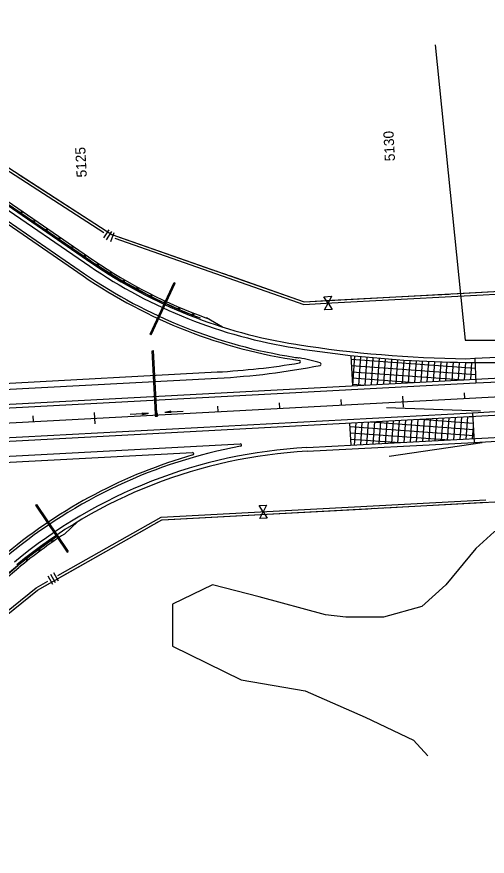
# Model space of a CAD drawing. Extents: x 192699 to 285914, y 194342 to 233219.
# Drawn here: x 257009 to 257771, y 224415 to 225774 of the extents above; entities that cross this region are included whole.
import ezdxf

# ---------------------------------------------------------------- set-up
doc = ezdxf.new("R2010")
doc.units = 0
for name, color, linetype in [('CENT LINE', 7, 'Continuous'), ('DRAINAGE', 7, 'Continuous'), ('DRAINAGE ARROWS', 7, 'Continuous'), ('Flood Plain', 7, 'Continuous'), ('GUARDRAIL', 7, 'Continuous'), ('PAVEMENT TRANSITION', 7, 'Continuous'), ('R-W - CofA', 7, 'Continuous'), ('R_Proposed Guardrail', 7, 'Continuous'), ('R_Water Annot', 7, 'Continuous'), ('ROAD', 7, 'Continuous'), ('SHOULDER', 7, 'Continuous'), ('STATIONING1', 7, 'Continuous')]:
    doc.layers.add(name, color=color, linetype=linetype)

msp = doc.modelspace()

# ---------------------------------------------------------------- linework, layer by layer
at = {"layer": 'CENT LINE'}
msp.add_line((253740.3, 224942.3), (269263.7, 225774), dxfattribs=at)
at = {"layer": 'DRAINAGE'}
for p, q in [((257225.3, 225260.1), (257264, 225343.6)), ((257227.2, 225259.3), (257265.8, 225342.8)), ((257234.2, 225131.5), (257228.7, 225233.4)), ((257236.2, 225131.6), (257230.7, 225233.5)), ((257039.4, 224983.4), (257090.7, 224907.1)), ((257041, 224984.5), (257092.4, 224908.2))]:
    msp.add_line(p, q, dxfattribs=at)
for points in [[(257264, 225343.6), (257265.8, 225342.8)], [(257227.2, 225259.3), (257225.3, 225260.1)], [(257228.7, 225233.4), (257230.7, 225233.5)], [(257039.4, 224983.4), (257041, 224984.5)], [(257090.7, 224907.1), (257092.4, 224908.2)]]:
    msp.add_lwpolyline(points, dxfattribs=at)
msp.add_lwpolyline([(257233.4, 225127.5), (257237.4, 225127.7), (257237.2, 225131.7), (257233.2, 225131.5)], close=True, dxfattribs=at)
at = {"layer": 'DRAINAGE ARROWS'}
for p, q in [((257212.7, 225133.1), (257222.7, 225132.1)), ((257212.8, 225130.1), (257212.7, 225133.1)), ((257212.7, 225132.9), (257221.1, 225132)), ((257212.7, 225132.6), (257219.4, 225132)), ((257212.7, 225132.4), (257217.7, 225131.9)), ((257212.7, 225132.1), (257216, 225131.8)), ((257212.7, 225131.8), (257214.3, 225131.7)), ((257212.8, 225130.1), (257222.7, 225132.1)), ((257212.8, 225130.6), (257219.4, 225132)), ((257212.8, 225130.4), (257221.1, 225132)), ((257212.8, 225130.9), (257217.7, 225131.9)), ((257212.8, 225131.1), (257216, 225131.8)), ((257212.8, 225131.4), (257214.3, 225131.7)), ((257258.9, 225135.6), (257249, 225133.6)), ((257259.1, 225132.6), (257249, 225133.6)), ((257258.9, 225135.4), (257250.7, 225133.6)), ((257259.1, 225132.9), (257250.7, 225133.6)), ((257259, 225135.1), (257252.4, 225133.7)), ((257259.1, 225133.1), (257252.4, 225133.7)), ((257259, 225134.9), (257254.1, 225133.8)), ((257259, 225133.4), (257254.1, 225133.8)), ((257259, 225134.6), (257255.8, 225133.9)), ((257259, 225133.6), (257255.8, 225133.9)), ((257259, 225134.3), (257257.4, 225134)), ((257259, 225133.9), (257257.4, 225134)), ((257259.1, 225132.6), (257258.9, 225135.6))]:
    msp.add_line(p, q, dxfattribs=at)
at = {"layer": 'Flood Plain'}
for points in [[(257686.9, 225728.6), (257735.7, 225250.6), (257794.3, 225250.6), (257791.6, 224943.7)], [(257791.6, 224943.7), (257782.5, 224940.4), (257753.2, 224913.1), (257704.5, 224854.6), (257665.5, 224819.4), (257603.1, 224801.9), (257542.6, 224801.9), (257509.5, 224805.8), (257402.2, 224835.1), (257326.2, 224854.6), (257261.8, 224823.3), (257261.8, 224755.1), (257373, 224700.4), (257476.3, 224682.9), (257573.8, 224640), (257651.8, 224602.9), (257675.2, 224577.5)]]:
    msp.add_lwpolyline(points, dxfattribs=at)
at = {"layer": 'GUARDRAIL'}
for p, q in [((257760.5, 225135.3), (257608.4, 225141)), ((257763.2, 225084.1), (257612.6, 225062.3))]:
    msp.add_line(p, q, dxfattribs=at)
for points in [[(256823.4, 225588.5), (257132.2, 225376.8), (257152.9, 225363.1), (257180.3, 225346.3), (257205.6, 225332), (257230.4, 225319.3), (257245.8, 225311.9)], [(257055.6, 224919.9), (257055.2, 224919.6), (257033.3, 224903.3), (257010.6, 224885.1), (256634.4, 224573.6), (256624.1, 224565.1), (256607.8, 224552.3), (256591.1, 224539.6), (256574.8, 224527.8), (256553.2, 224513), (256534.4, 224500.7), (256515.1, 224488.8), (256492.9, 224475.8), (256466.9, 224461.5), (256440.5, 224448.1), (256417, 224436.9), (256369.5, 224415.1)]]:
    msp.add_lwpolyline(points, dxfattribs=at)
at = {"layer": 'PAVEMENT TRANSITION'}
for p, q in [((257550.6, 225225.8), (257553.2, 225176.6)), ((257553.5, 225176.7), (257557, 225225.1)), ((257563.5, 225177.2), (257566.9, 225224.2)), ((257573.6, 225177.7), (257576.9, 225223.2)), ((257583.7, 225178.3), (257586.8, 225222.3)), ((257593.7, 225178.8), (257596.8, 225221.3)), ((257550.9, 225219.5), (257752, 225205)), ((257551.4, 225209.4), (257752.5, 225195)), ((257603.8, 225179.4), (257606.8, 225220.6)), ((257613.9, 225179.9), (257616.7, 225219.8)), ((257623.9, 225180.4), (257626.7, 225219.1)), ((257634, 225181), (257636.7, 225218.3)), ((257644.1, 225181.5), (257646.7, 225217.8)), ((257654.1, 225182), (257656.7, 225217.2)), ((257664.2, 225182.6), (257666.6, 225216.7)), ((257674.3, 225183.1), (257676.6, 225216.2)), ((257684.3, 225183.7), (257686.6, 225215.9)), ((257694.4, 225184.2), (257696.6, 225215.5)), ((257704.5, 225184.7), (257706.6, 225215.2)), ((257714.5, 225185.3), (257716.7, 225214.9)), ((257724.6, 225185.8), (257726.7, 225214.8)), ((257734.6, 225186.4), (257736.7, 225214.6)), ((257744.7, 225186.9), (257746.7, 225214.5)), ((257552, 225199.4), (257733.5, 225186.3)), ((257552.5, 225189.3), (257653.6, 225182)), ((257553.1, 225179.2), (257573.8, 225177.7)), ((257727.4, 225089.8), (257730, 225126)), ((257737.5, 225090.4), (257740.1, 225126.6)), ((257742.4, 225126.7), (257748.2, 225126.3)), ((257548.4, 225116.3), (257550.4, 225080.3)), ((257548.6, 225112.9), (257548.9, 225116.3)), ((257556.3, 225080.7), (257558.9, 225116.9)), ((257566.4, 225081.2), (257569, 225117.4)), ((257576.4, 225081.7), (257579.1, 225117.9)), ((257582.7, 225118.1), (257749.3, 225106.1)), ((257586.5, 225082.3), (257589.1, 225118.5)), ((257596.6, 225082.8), (257599.2, 225119)), ((257606.6, 225083.4), (257609.2, 225119.6)), ((257616.7, 225083.9), (257619.3, 225120.1)), ((257626.8, 225084.4), (257629.4, 225120.6)), ((257636.8, 225085), (257639.4, 225121.2)), ((257646.9, 225085.5), (257649.5, 225121.7)), ((257657, 225086.1), (257659.6, 225122.3)), ((257662.6, 225122.4), (257748.7, 225116.2)), ((257667, 225086.6), (257669.6, 225122.8)), ((257677.1, 225087.1), (257679.7, 225123.3)), ((257687.2, 225087.7), (257689.8, 225123.9)), ((257697.2, 225088.2), (257699.8, 225124.4)), ((257707.3, 225088.8), (257709.9, 225124.9)), ((257717.4, 225089.3), (257720, 225125.5)), ((257548.7, 225110.6), (257749.8, 225096.1)), ((257549.3, 225100.5), (257710.1, 225088.9)), ((257747.5, 225090.9), (257749, 225111)), ((257549.8, 225090.4), (257630.3, 225084.6)), ((257550.4, 225080.4), (257550.4, 225080.4))]:
    msp.add_line(p, q, dxfattribs=at)
at = {"layer": 'R-W - CofA'}
for p, q in [((256848.3, 225624.8), (257163, 225421.8)), ((257158.2, 225429.3), (257149.6, 225416)), ((257162.6, 225426.4), (257154, 225413.1)), ((257166.5, 225424.4), (257161.3, 225409.5)), ((257506.7, 225320.9), (257519.2, 225321.6)), ((257513.5, 225310.5), (257506.7, 225320.9)), ((257519.2, 225321.6), (257513.5, 225310.5)), ((257507.9, 225299.4), (257513.5, 225310.5)), ((257513.5, 225310.5), (257520.3, 225300.1)), ((257520.3, 225300.1), (257507.9, 225299.4)), ((257401.7, 224983), (257413.9, 224983.6)), ((257408.3, 224972.7), (257401.7, 224983)), ((257413.9, 224983.6), (257408.3, 224972.7)), ((257402.8, 224961.9), (257408.3, 224972.7)), ((257415, 224962.5), (257402.8, 224961.9)), ((257408.3, 224972.7), (257415, 224962.5)), ((257059.5, 224869.1), (257067.2, 224855.6)), ((257064, 224871.6), (257071.7, 224858.1)), ((257068.5, 224874.2), (257076.2, 224860.7)), ((256661.9, 224539.2), (257042.9, 224846))]:
    msp.add_line(p, q, dxfattribs=at)
for points in [[(256846, 225621.3), (257150.3, 225424.9)], [(257012.6, 225518.8), (257152.6, 225428.4)], [(257163, 225421.8), (257475.1, 225312.7), (257821.7, 225331.2), (257822.1, 225407.4), (259172.8, 225413.6), (260441.6, 225442.8)], [(257167.9, 225415.6), (257474.5, 225308.4), (257519.7, 225310.8)], [(257169.3, 225419.6), (257326.6, 225364.6)], [(257519.7, 225310.8), (257825.9, 225327.2), (257826.2, 225371.1)], [(257714.8, 225325.5), (257821.7, 225331.2), (257821.9, 225371.3)], [(257331.6, 225362.8), (257337.7, 225360.7)], [(257342.8, 225358.9), (257348.8, 225356.8)], [(257353.9, 225355), (257475.1, 225312.7), (257519.5, 225315)], [(257519.5, 225315), (257685.9, 225324)], [(257691.3, 225324.2), (257697.7, 225324.6)], [(257703, 225324.9), (257709.5, 225325.2)], [(257042.9, 224846), (257244.4, 224959.8), (257943.4, 224997.3), (258640.7, 225064.7), (260138.1, 225154.9), (261684.6, 225237.8)], [(257414.4, 224973.1), (257769.4, 224992.1)], [(257414.7, 224968.9), (257578, 224977.7)], [(257583.2, 224978), (257589.5, 224978.3)], [(257594.8, 224978.6), (257601.1, 224978.9)], [(257606.3, 224979.2), (257769.7, 224988)], [(257076, 224869.5), (257243.2, 224963.9), (257414.4, 224973.1)], [(257245.3, 224959.9), (257414.7, 224968.9)], [(257225, 224948.9), (257230.5, 224952)], [(257235.1, 224954.6), (257240.6, 224957.7)], [(257078, 224865.8), (257220.4, 224946.3)], [(256780.3, 224639.9), (257040.6, 224849.5), (257059.7, 224860.3)], [(256932.4, 224757), (257042.9, 224846), (257061.8, 224856.7)]]:
    msp.add_lwpolyline(points, dxfattribs=at)
at = {"layer": 'R_Proposed Guardrail'}
for p, q in [((256823.4, 225588.5), (257132.2, 225376.8)), ((256825.4, 225591.4), (257134.2, 225379.7)), ((257342.7, 225271.8), (257316.8, 225286.4)), ((257108.4, 224956.9), (257086.5, 224936.7)), ((256634.4, 224573.6), (257010.6, 224885.1)), ((256636.6, 224570.9), (257012.8, 224882.4))]:
    msp.add_line(p, q, dxfattribs=at)
for points in [[(257005.6, 225463.6), (257015.9, 225456.5)], [(257015.9, 225456.5), (257036.5, 225442.4)], [(257036.5, 225442.4), (257046.8, 225435.3)], [(257046.8, 225435.3), (257057.1, 225428.3)], [(257057.1, 225428.3), (257077.7, 225414.1)], [(257077.7, 225414.1), (257088.1, 225407.1)], [(257088.1, 225407.1), (257098.4, 225400)], [(257098.4, 225400), (257119, 225385.9)], [(257119, 225385.9), (257129.3, 225378.8)], [(257129.3, 225378.8), (257132.2, 225376.8), (257139.8, 225372)], [(257139.8, 225372), (257160.9, 225358.6)], [(257160.9, 225358.6), (257171.4, 225351.9)], [(257171.4, 225351.9), (257180, 225346.4), (257182.1, 225345.3)], [(257182.1, 225345.3), (257204.1, 225333.5)], [(257204.1, 225333.5), (257215.1, 225327.5)], [(257215.1, 225327.5), (257226.1, 225321.6)], [(257226.1, 225321.6), (257229.9, 225319.5), (257248.7, 225311)], [(257248.7, 225311), (257260.1, 225305.9)], [(257260.1, 225305.9), (257271.5, 225300.7)], [(257271.5, 225300.7), (257281.5, 225296.2), (257294.5, 225291.1)], [(257294.5, 225291.1), (257306.2, 225286.5)], [(257065.8, 224926.6), (257045, 224911.5)], [(257076.2, 224934.1), (257065.8, 224926.6)], [(257045, 224911.5), (257034.5, 224904)], [(257024.4, 224896.2), (257010.6, 224885.1), (257010.6, 224885.1), (257004.4, 224880)], [(257034.5, 224904), (257030.3, 224900.9), (257024.4, 224896.2)]]:
    msp.add_lwpolyline(points, dxfattribs=at)
for centre, radius in [((257016.5, 225457.4), 1.1), ((257037.1, 225443.3), 1.1), ((257057.8, 225429.2), 1.1), ((257078.4, 225415), 1.1), ((257099, 225400.9), 1.1), ((257119.6, 225386.8), 1.1), ((257140.4, 225372.9), 1.1), ((257161.5, 225359.5), 1.1), ((257182.6, 225346.3), 1.1), ((257204.6, 225334.4), 1.1), ((257226.6, 225322.5), 1.1), ((257249.1, 225312), 1.1), ((257271.9, 225301.7), 1.1), ((257294.9, 225292.1), 1.1), ((257066.5, 224925.7), 1.13), ((257045.6, 224910.6), 1.13), ((257025.1, 224895.3), 1.13)]:
    msp.add_circle(centre, radius, dxfattribs=at)
for centre, radius, start, end in [((257586.2, 226039.1), 803, 235.5666, 249.5871), ((257586.2, 226039.1), 799.5, 235.5666, 250.3045), ((257522.8, 224266.7), 799.5, 123.0694, 129.6333), ((257522.8, 224266.7), 803, 123.7866, 129.6333)]:
    msp.add_arc(centre, radius, start, end, dxfattribs=at)
at = {"layer": 'R_Water Annot'}
for p, q in [((257192.8, 225130.6), (257222.7, 225132.1)), ((257212.7, 225133.1), (257222.7, 225132.1)), ((257212.8, 225130.1), (257212.7, 225133.1)), ((257212.7, 225132.9), (257221.1, 225132)), ((257212.7, 225132.6), (257219.4, 225132)), ((257212.7, 225132.4), (257217.7, 225131.9)), ((257212.7, 225132.1), (257216, 225131.8)), ((257212.7, 225131.8), (257214.3, 225131.7)), ((257212.8, 225130.1), (257222.7, 225132.1)), ((257212.8, 225130.6), (257219.4, 225132)), ((257212.8, 225130.4), (257221.1, 225132)), ((257212.8, 225130.9), (257217.7, 225131.9)), ((257212.8, 225131.1), (257216, 225131.8)), ((257212.8, 225131.4), (257214.3, 225131.7)), ((257258.9, 225135.6), (257249, 225133.6)), ((257279, 225135.2), (257249, 225133.6)), ((257259.1, 225132.6), (257249, 225133.6)), ((257258.9, 225135.4), (257250.7, 225133.6)), ((257259.1, 225132.9), (257250.7, 225133.6)), ((257259, 225135.1), (257252.4, 225133.7)), ((257259.1, 225133.1), (257252.4, 225133.7)), ((257259, 225134.9), (257254.1, 225133.8)), ((257259, 225133.4), (257254.1, 225133.8)), ((257259, 225134.6), (257255.8, 225133.9)), ((257259, 225133.6), (257255.8, 225133.9)), ((257259, 225134.3), (257257.4, 225134)), ((257259, 225133.9), (257257.4, 225134)), ((257259.1, 225132.6), (257258.9, 225135.6))]:
    msp.add_line(p, q, dxfattribs=at)
at = {"layer": 'ROAD'}
for p, q in [((255085.2, 225044.4), (265536.9, 225604.4)), ((256818.9, 225581.9), (257127.7, 225370.2)), ((256810.4, 225569.5), (257119.2, 225357.8)), ((255121.9, 224986.3), (265503.9, 225542.5)), ((257460.3, 225237.9), (257463.2, 225237.5)), ((257458, 225223.1), (257460.9, 225222.7)), ((257751.1, 225221.3), (257787.5, 225223.2)), ((257751.1, 225221.3), (257753.2, 225181.3)), ((256636, 225151.5), (257334.6, 225189)), ((257753.2, 225181.3), (257789.7, 225183.3)), ((257747.8, 225133), (257784.3, 225134.9)), ((257747.8, 225133), (257750.4, 225085.1)), ((257479.4, 225076.5), (258073.1, 225108.4)), ((257750.4, 225085.1), (257786.8, 225087)), ((256627.6, 225042.9), (257371.4, 225082.8))]:
    msp.add_line(p, q, dxfattribs=at)
for centre, radius, start, end in [((257586.2, 226039.1), 811, 235.5666, 261.0666), ((257586.2, 226039.1), 826, 235.5666, 261.0666), ((257758.6, 227116.8), 1902.4, 261.0666, 273.0666), ((257758.6, 227116.8), 1917.4, 261.0666, 261.2359), ((257433.4, 225006.8), 217.5, 71.9078, 81.2359), ((257271.4, 226369.3), 1182, 273.0667, 281.1836), ((257500.3, 225211.7), 2, 281.1836, 71.9078), ((257522.8, 224266.7), 826, 100.5228, 129.6333), ((257522.8, 224266.7), 811, 93.0666, 129.6333), ((257371.6, 225080.8), 2, 280.5228, 93.0667)]:
    msp.add_arc(centre, radius, start, end, dxfattribs=at)
at = {"layer": 'SHOULDER'}
for p, q in [((256822.3, 225586.9), (257131.1, 225375.2)), ((256849.8, 225537.7), (257116.9, 225354.5)), ((257461.2, 225243.9), (257464.2, 225243.4)), ((257736.9, 225220.5), (257751.1, 225221.3)), ((257457.4, 225219.2), (257460.3, 225218.7)), ((256719.9, 225166), (257334.1, 225199)), ((255758.8, 225074.5), (257753.2, 225181.3)), ((255761.4, 225026.6), (257747.8, 225133)), ((257479.7, 225070.6), (257750.4, 225085.1)), ((256628.2, 225032.9), (257293.8, 225068.6))]:
    msp.add_line(p, q, dxfattribs=at)
for centre, radius, start, end in [((257586.2, 226039.1), 805, 235.5666, 261.0666), ((257586.2, 226039.1), 830, 235.5666, 261.7506), ((257758.6, 227116.8), 1896.4, 261.0666, 269.3445), ((257271.4, 226369.3), 1172, 273.0667, 279.6167), ((257466.9, 225215.7), 2, 279.6167, 81.7506), ((257522.8, 224266.7), 830, 105.9675, 129.6333), ((257522.8, 224266.7), 805, 93.0666, 129.6333), ((257293.9, 225066.6), 2, 285.9675, 93.0666)]:
    msp.add_arc(centre, radius, start, end, dxfattribs=at)
at = {"layer": 'STATIONING1'}
for points in [[(257534.4, 225154.6), (257534.8, 225145.6)], [(257634.2, 225160), (257635.2, 225142)], [(257734.1, 225165.3), (257734.5, 225156.3)], [(257334.6, 225143.9), (257335.1, 225134.9)], [(257434.5, 225149.3), (257435, 225140.3)], [(257035.1, 225127.9), (257035.6, 225118.9)], [(257134.9, 225133.2), (257135.9, 225115.2)], [(257234.8, 225138.6), (257235.3, 225129.6)]]:
    msp.add_lwpolyline(points, dxfattribs=at)

# ---------------------------------------------------------------- texts
for s, p in [('5130', (257622.1, 225540.6)), ('5125', (257122.8, 225514.5))]:
    msp.add_text(s, height=16.5, rotation=93.0667, dxfattribs=at).set_placement(p)

doc.saveas('drawing.dxf')
